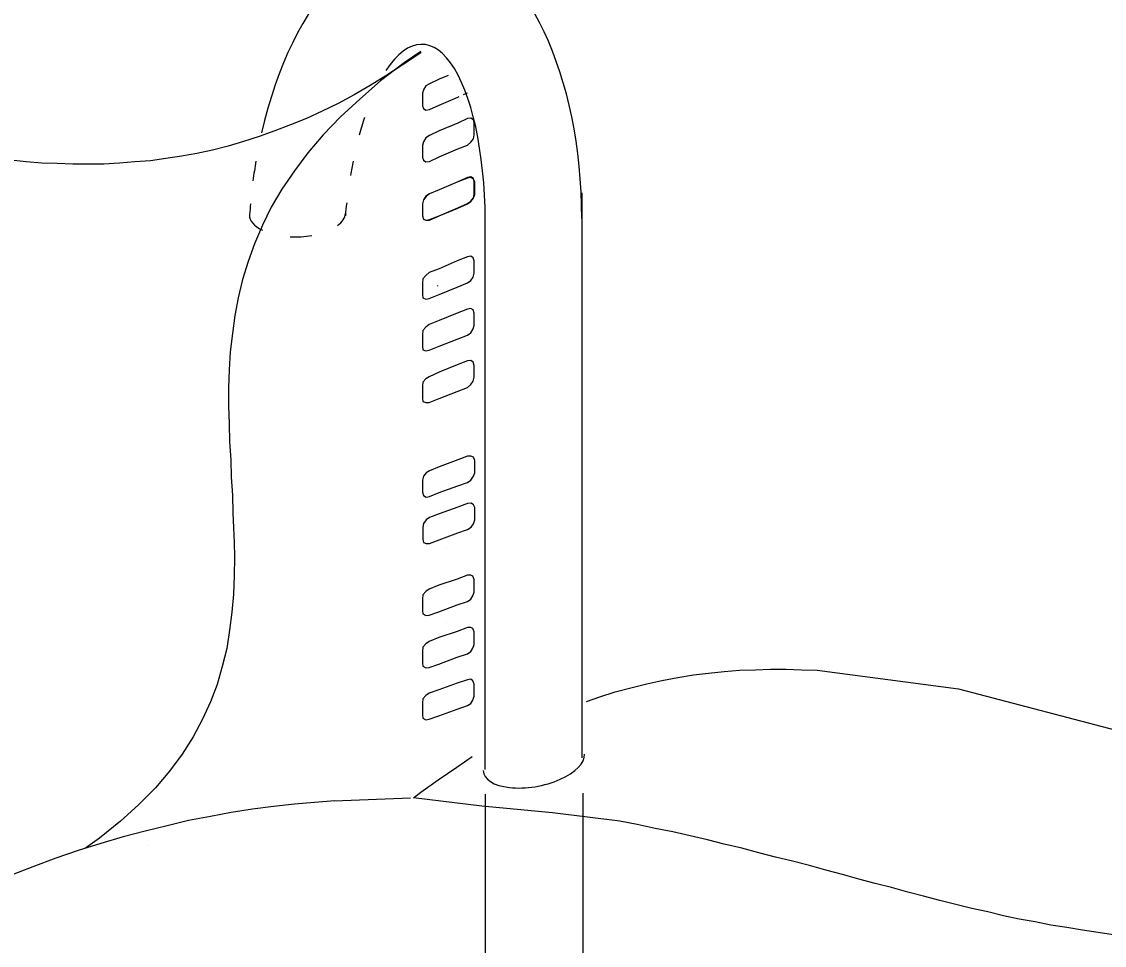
# Model space of a CAD drawing. Extents: x 638850 to 644908, y 297188 to 298900.
# Drawn here: x 639084.15 to 639113.86, y 297601.99 to 297627.33 of the extents above; entities that cross this region are included whole.
import ezdxf

# ---------------------------------------------------------------- set-up
doc = ezdxf.new("R2010")
doc.units = 0
for name, color, linetype in [('1', 7, 'Continuous'), ('16', 7, 'Continuous'), ('18', 7, 'Continuous'), ('2', 7, 'Continuous'), ('8', 7, 'Continuous')]:
    doc.layers.add(name, color=color, linetype=linetype)

msp = doc.modelspace()

# ---------------------------------------------------------------- linework, layer by layer
at = {"layer": '1'}
msp.add_line((639109.852, 297609.025), (639116.381, 297607.319), dxfattribs=at)
for centre, major_axis, ratio, start_param, end_param in [((639094.943, 297621.482), (0.353, 8.26), 0.552034, 4.790424, 7.532307), ((639094.918, 297621.171), (0.235, 5.536), 0.350045, 4.791345, 6.813845), ((639094.918, 297621.171), (0.235, 5.536), 0.350045, 0.893326, 1.002576), ((639094.943, 297621.482), (0.353, 8.26), 0.552034, 1.347161, 1.413712), ((639094.918, 297621.171), (0.235, 5.536), 0.350045, 1.150688, 1.227252), ((639094.943, 297621.482), (0.353, 8.26), 0.552034, 1.490892, 1.526925), ((639094.918, 297621.171), (0.235, 5.536), 0.350045, 1.369436, 1.434736), ((639091.751, 297622.068), (1.354, 0.052), 0.469634, 3.118989, 3.868553), ((639091.678, 297622.048), (1.354, 0.052), 0.469634, 5.689482, 6.234873), ((639091.718, 297622.061), (1.354, 0.052), 0.469634, 4.541218, 4.988213), ((639098.2, 297607.007), (1.384, 0.269), 0.469634, 3.073341, 6.21927)]:
    msp.add_ellipse(centre, major_axis=major_axis, ratio=ratio, start_param=start_param, end_param=end_param, dxfattribs=at)
at = {"layer": '16'}
msp.add_line((639095.563, 297620.069), (639095.563, 297620.09), dxfattribs=at)
for points in [[(639095.855, 297625.857), (639095.605, 297625.751), (639095.343, 297625.627), (639095.343, 297625.627), (639095.235, 297625.565), (639095.173, 297625.457), (639095.143, 297625.365), (639095.143, 297625.365), (639095.143, 297625.273), (639095.143, 297625.117), (639095.143, 297625.025), (639095.143, 297625.025), (639095.173, 297624.947), (639095.235, 297624.901), (639095.343, 297624.917), (639095.343, 297624.917), (639095.605, 297625.041), (639096.115, 297625.257), (639096.157, 297625.277)], [(639096.275, 297625.333), (639096.377, 297625.381)], [(639096.377, 297623.945), (639096.472, 297624.021), (639096.547, 297624.115), (639096.563, 297624.223), (639096.563, 297624.223), (639096.563, 297624.299), (639096.563, 297624.469), (639096.563, 297624.561), (639096.563, 297624.561), (639096.547, 297624.639), (639096.472, 297624.685), (639096.377, 297624.669), (639096.377, 297624.669), (639096.115, 297624.547), (639095.605, 297624.331), (639095.343, 297624.207), (639095.343, 297624.207), (639095.235, 297624.145), (639095.173, 297624.037), (639095.143, 297623.929), (639095.143, 297623.929), (639095.143, 297623.85), (639095.143, 297623.697), (639095.143, 297623.605), (639095.143, 297623.605), (639095.173, 297623.526), (639095.235, 297623.481), (639095.343, 297623.497), (639095.343, 297623.497), (639095.605, 297623.621), (639096.115, 297623.837), (639096.377, 297623.945), (639096.377, 297623.945), (639096.377, 297623.945)], [(639096.377, 297622.344), (639096.472, 297622.406), (639096.547, 297622.5), (639096.563, 297622.608), (639096.563, 297622.608), (639096.563, 297622.7), (639096.563, 297622.854), (639096.563, 297622.946), (639096.563, 297622.946), (639096.547, 297623.024), (639096.472, 297623.07), (639096.377, 297623.056), (639096.377, 297623.056), (639096.115, 297622.932), (639095.605, 297622.716), (639095.343, 297622.608), (639095.343, 297622.608), (639095.235, 297622.546), (639095.173, 297622.438), (639095.143, 297622.33), (639095.143, 297622.33), (639095.143, 297622.252), (639095.143, 297622.082), (639095.143, 297622.006), (639095.143, 297622.006), (639095.173, 297621.912), (639095.235, 297621.882), (639095.343, 297621.898), (639095.343, 297621.898), (639095.605, 297622.006), (639096.115, 297622.222), (639096.377, 297622.344), (639096.377, 297622.344), (639096.377, 297622.344)], [(639096.377, 297622.33), (639096.472, 297622.392), (639096.547, 297622.487), (639096.58, 297622.595), (639096.58, 297622.595), (639096.58, 297622.686), (639096.58, 297622.84), (639096.58, 297622.932), (639096.58, 297622.932), (639096.547, 297623.01), (639096.472, 297623.056), (639096.377, 297623.04), (639096.377, 297623.04), (639096.115, 297622.932), (639095.605, 297622.716), (639095.343, 297622.608), (639095.343, 297622.608), (639095.251, 297622.533), (639095.173, 297622.438), (639095.143, 297622.33), (639095.143, 297622.33), (639095.143, 297622.254), (639095.143, 297622.084), (639095.143, 297622.006), (639095.143, 297622.006), (639095.173, 297621.914), (639095.251, 297621.882), (639095.343, 297621.882), (639095.343, 297621.882), (639095.605, 297622.006), (639096.115, 297622.209), (639096.377, 297622.33), (639096.377, 297622.33), (639096.377, 297622.33)], [(639096.38, 297620.167), (639096.472, 297620.229), (639096.534, 297620.324), (639096.566, 297620.432), (639096.566, 297620.432), (639096.566, 297620.524), (639096.566, 297620.678), (639096.566, 297620.769), (639096.566, 297620.769), (639096.534, 297620.848), (639096.472, 297620.894), (639096.38, 297620.877), (639096.38, 297620.877), (639096.102, 297620.769), (639095.608, 297620.553), (639095.33, 297620.445), (639095.33, 297620.445), (639095.238, 297620.37), (639095.159, 297620.275), (639095.146, 297620.167), (639095.146, 297620.167), (639095.146, 297620.092), (639095.146, 297619.922), (639095.146, 297619.843), (639095.146, 297619.843), (639095.159, 297619.752), (639095.238, 297619.719), (639095.33, 297619.735), (639095.33, 297619.735), (639095.608, 297619.843), (639096.102, 297620.046), (639096.38, 297620.167), (639096.38, 297620.167), (639096.38, 297620.167)], [(639096.38, 297618.731), (639096.472, 297618.793), (639096.534, 297618.901), (639096.566, 297618.996), (639096.566, 297618.996), (639096.566, 297619.087), (639096.566, 297619.257), (639096.566, 297619.336), (639096.566, 297619.336), (639096.534, 297619.428), (639096.472, 297619.457), (639096.38, 297619.444), (639096.38, 297619.444), (639096.102, 297619.336), (639095.608, 297619.133), (639095.33, 297619.025), (639095.33, 297619.025), (639095.238, 297618.95), (639095.159, 297618.855), (639095.146, 297618.747), (639095.146, 297618.747), (639095.146, 297618.672), (639095.146, 297618.501), (639095.146, 297618.423), (639095.146, 297618.423), (639095.159, 297618.331), (639095.238, 297618.299), (639095.33, 297618.315), (639095.33, 297618.315), (639095.608, 297618.423), (639096.102, 297618.623), (639096.38, 297618.731), (639096.38, 297618.731), (639096.38, 297618.731)], [(639096.38, 297617.295), (639096.472, 297617.373), (639096.534, 297617.465), (639096.566, 297617.573), (639096.566, 297617.573), (639096.566, 297617.651), (639096.566, 297617.821), (639096.566, 297617.899), (639096.566, 297617.899), (639096.534, 297617.991), (639096.472, 297618.037), (639096.38, 297618.021), (639096.38, 297618.021), (639096.102, 297617.913), (639095.608, 297617.713), (639095.33, 297617.589), (639095.33, 297617.589), (639095.238, 297617.527), (639095.159, 297617.435), (639095.146, 297617.327), (639095.146, 297617.327), (639095.146, 297617.249), (639095.146, 297617.079), (639095.146, 297617.003), (639095.146, 297617.003), (639095.159, 297616.908), (639095.238, 297616.879), (639095.33, 297616.879), (639095.33, 297616.879), (639095.608, 297616.987), (639096.102, 297617.187), (639096.38, 297617.295), (639096.38, 297617.295), (639096.38, 297617.295)], [(639096.377, 297614.686), (639096.472, 297614.748), (639096.547, 297614.856), (639096.58, 297614.948), (639096.58, 297614.948), (639096.58, 297615.043), (639096.58, 297615.197), (639096.58, 297615.288), (639096.58, 297615.288), (639096.547, 297615.38), (639096.472, 297615.413), (639096.377, 297615.413), (639096.377, 297615.413), (639096.115, 297615.305), (639095.605, 297615.118), (639095.343, 297615.01), (639095.343, 297615.01), (639095.251, 297614.948), (639095.173, 297614.856), (639095.143, 297614.748), (639095.143, 297614.748), (639095.143, 297614.657), (639095.143, 297614.5), (639095.143, 297614.424), (639095.143, 297614.424), (639095.173, 297614.33), (639095.251, 297614.284), (639095.343, 297614.3), (639095.343, 297614.3), (639095.605, 297614.408), (639096.115, 297614.595), (639096.377, 297614.686), (639096.377, 297614.686), (639096.377, 297614.686)], [(639096.377, 297613.395), (639096.485, 297613.457), (639096.547, 297613.552), (639096.58, 297613.66), (639096.58, 297613.66), (639096.58, 297613.752), (639096.58, 297613.906), (639096.58, 297613.997), (639096.58, 297613.997), (639096.547, 297614.076), (639096.485, 297614.122), (639096.377, 297614.108), (639096.377, 297614.108), (639096.115, 297614.014), (639095.605, 297613.83), (639095.343, 297613.722), (639095.343, 297613.722), (639095.251, 297613.66), (639095.173, 297613.565), (639095.159, 297613.457), (639095.159, 297613.457), (639095.159, 297613.382), (639095.159, 297613.212), (639095.159, 297613.133), (639095.159, 297613.133), (639095.173, 297613.042), (639095.251, 297613.009), (639095.343, 297613.009), (639095.343, 297613.009), (639095.605, 297613.117), (639096.115, 297613.303), (639096.377, 297613.395), (639096.377, 297613.395), (639096.377, 297613.395)], [(639096.377, 297611.42), (639096.472, 297611.482), (639096.531, 297611.574), (639096.563, 297611.682), (639096.563, 297611.682), (639096.563, 297611.777), (639096.563, 297611.931), (639096.563, 297612.022), (639096.563, 297612.022), (639096.531, 297612.117), (639096.472, 297612.147), (639096.377, 297612.147), (639096.377, 297612.147), (639096.099, 297612.039), (639095.591, 297611.869), (639095.327, 297611.761), (639095.327, 297611.761), (639095.235, 297611.698), (639095.157, 297611.607), (639095.143, 297611.499), (639095.143, 297611.499), (639095.143, 297611.42), (639095.143, 297611.25), (639095.143, 297611.175), (639095.143, 297611.175), (639095.157, 297611.08), (639095.235, 297611.034), (639095.327, 297611.05), (639095.327, 297611.05), (639095.591, 297611.142), (639096.099, 297611.329), (639096.377, 297611.42), (639096.377, 297611.42), (639096.377, 297611.42)], [(639096.377, 297609.984), (639096.472, 297610.046), (639096.531, 297610.138), (639096.563, 297610.246), (639096.563, 297610.246), (639096.563, 297610.34), (639096.563, 297610.494), (639096.563, 297610.586), (639096.563, 297610.586), (639096.531, 297610.681), (639096.472, 297610.71), (639096.377, 297610.71), (639096.377, 297610.71), (639096.099, 297610.602), (639095.591, 297610.432), (639095.327, 297610.324), (639095.327, 297610.324), (639095.235, 297610.262), (639095.157, 297610.17), (639095.143, 297610.062), (639095.143, 297610.062), (639095.143, 297609.984), (639095.143, 297609.814), (639095.143, 297609.738), (639095.143, 297609.738), (639095.157, 297609.644), (639095.235, 297609.598), (639095.327, 297609.614), (639095.327, 297609.614), (639095.591, 297609.706), (639096.099, 297609.892), (639096.377, 297609.984), (639096.377, 297609.984), (639096.377, 297609.984)], [(639096.377, 297608.564), (639096.472, 297608.626), (639096.531, 297608.718), (639096.563, 297608.826), (639096.563, 297608.826), (639096.563, 297608.904), (639096.563, 297609.074), (639096.563, 297609.15), (639096.563, 297609.15), (639096.531, 297609.244), (639096.472, 297609.29), (639096.377, 297609.274), (639096.377, 297609.274), (639096.099, 297609.182), (639095.591, 297608.996), (639095.327, 297608.904), (639095.327, 297608.904), (639095.235, 297608.842), (639095.157, 297608.75), (639095.143, 297608.642), (639095.143, 297608.642), (639095.143, 297608.564), (639095.143, 297608.394), (639095.143, 297608.315), (639095.143, 297608.315), (639095.157, 297608.224), (639095.235, 297608.178), (639095.327, 297608.194), (639095.327, 297608.194), (639095.591, 297608.286), (639096.099, 297608.472), (639096.377, 297608.564), (639096.377, 297608.564), (639096.377, 297608.564)]]:
    msp.add_lwpolyline(points, dxfattribs=at)
at = {"layer": '18'}
for p, q in [((639095.812, 297612.885), (639095.812, 297612.885)), ((639095.812, 297610.839), (639095.812, 297610.839)), ((639096.866, 297606.133), (639096.866, 297578.234)), ((639099.543, 297606.16), (639099.543, 297578.602))]:
    msp.add_line(p, q, dxfattribs=at)
at = {"layer": '2'}
for p, q in [((639091.632, 297605.858), (639091.06, 297605.795)), ((639092.185, 297605.903), (639091.632, 297605.858)), ((639092.741, 297605.953), (639092.185, 297605.903)), ((639094.817, 297606.023), (639092.726, 297605.946)), ((639096.779, 297605.811), (639094.895, 297606.032)), ((639089.332, 297605.521), (639088.727, 297605.411)), ((639089.901, 297605.629), (639089.332, 297605.521)), ((639090.486, 297605.721), (639089.901, 297605.629)), ((639091.06, 297605.795), (639090.486, 297605.721)), ((639098.715, 297605.625), (639096.779, 297605.811)), ((639100.557, 297605.397), (639098.715, 297605.625)), ((639088.137, 297605.271), (639087.539, 297605.118)), ((639088.727, 297605.411), (639088.137, 297605.271)), ((639101.037, 297605.305), (639100.557, 297605.397)), ((639101.529, 297605.197), (639101.037, 297605.305)), ((639086.936, 297604.961), (639086.317, 297604.778)), ((639087.539, 297605.118), (639086.936, 297604.961)), ((639102.011, 297605.102), (639101.529, 297605.197)), ((639102.488, 297604.994), (639102.011, 297605.102)), ((639102.967, 297604.886), (639102.488, 297604.994)), ((639086.317, 297604.778), (639085.701, 297604.592)), ((639087.625, 297604.732), (639087.625, 297604.732)), ((639103.428, 297604.765), (639102.967, 297604.886)), ((639103.908, 297604.655), (639103.428, 297604.765)), ((639104.371, 297604.529), (639103.908, 297604.655)), ((639085.082, 297604.376), (639084.45, 297604.144)), ((639085.701, 297604.592), (639085.082, 297604.376)), ((639104.835, 297604.407), (639104.371, 297604.529)), ((639105.296, 297604.299), (639104.835, 297604.407)), ((639084.45, 297604.144), (639083.815, 297603.899)), ((639105.762, 297604.175), (639105.296, 297604.299)), ((639106.209, 297604.052), (639105.762, 297604.175)), ((639106.671, 297603.93), (639106.209, 297604.052)), ((639107.118, 297603.806), (639106.671, 297603.93)), ((639107.566, 297603.683), (639107.118, 297603.806)), ((639108.016, 297603.575), (639107.566, 297603.683)), ((639108.464, 297603.449), (639108.016, 297603.575)), ((639108.896, 297603.341), (639108.464, 297603.449)), ((639109.344, 297603.217), (639108.896, 297603.341)), ((639109.776, 297603.109), (639109.344, 297603.217)), ((639110.223, 297603.001), (639109.776, 297603.109)), ((639110.655, 297602.909), (639110.223, 297603.001)), ((639111.09, 297602.801), (639110.655, 297602.909)), ((639111.522, 297602.706), (639111.09, 297602.801)), ((639111.954, 297602.632), (639111.522, 297602.706)), ((639112.386, 297602.54), (639111.954, 297602.632))]:
    msp.add_line(p, q, dxfattribs=at)
for points in [[(639095.108, 297626.486), (639095.097, 297626.477), (639094.588, 297626.138), (639094.588, 297626.138), (639094.14, 297625.845), (639093.708, 297625.582), (639093.276, 297625.319), (639092.829, 297625.087), (639092.392, 297624.871), (639091.96, 297624.671), (639091.528, 297624.502), (639091.096, 297624.331), (639090.664, 297624.178), (639090.232, 297624.041), (639089.814, 297623.915), (639089.382, 297623.804), (639088.95, 297623.712), (639088.536, 297623.638), (639088.104, 297623.575), (639087.685, 297623.514), (639087.253, 297623.48), (639086.837, 297623.451), (639086.405, 297623.42), (639085.986, 297623.42), (639085.554, 297623.42), (639085.122, 297623.435), (639084.704, 297623.451), (639084.272, 297623.48), (639083.853, 297623.53)], [(639095.098, 297626.513), (639094.642, 297626.196), (639093.992, 297625.703), (639093.423, 297625.208), (639092.898, 297624.718), (639092.417, 297624.223), (639092.001, 297623.73), (639091.632, 297623.235), (639091.29, 297622.738), (639090.997, 297622.245), (639090.752, 297621.75), (639090.534, 297621.239), (639090.363, 297620.747), (639090.212, 297620.252), (639090.088, 297619.757), (639089.994, 297619.266), (639089.931, 297618.771), (639089.868, 297618.276), (639089.838, 297617.781)], [(639089.838, 297617.78), (639089.822, 297617.286), (639089.822, 297616.792), (639089.838, 297616.298), (639089.854, 297615.804), (639089.884, 297615.31), (639089.9, 297614.832), (639089.93, 297614.338), (639089.946, 297613.857), (639089.946, 297613.857), (639089.962, 297613.439), (639089.976, 297613.036), (639089.992, 297612.637), (639089.992, 297612.637), (639089.976, 297612.129), (639089.962, 297611.619), (639089.916, 297611.125), (639089.854, 297610.631), (639089.776, 297610.136), (639089.652, 297609.642), (639089.514, 297609.148), (639089.328, 297608.668), (639089.112, 297608.19), (639088.85, 297607.712), (639088.556, 297607.234), (639088.202, 297606.77), (639087.816, 297606.305), (639087.351, 297605.843), (639086.857, 297605.395), (639086.285, 297604.931), (639085.902, 297604.653)], [(639099.65, 297608.679), (639100.015, 297608.808), (639100.434, 297608.947), (639100.866, 297609.055), (639101.298, 297609.166), (639101.714, 297609.258), (639102.148, 297609.334), (639102.58, 297609.411), (639102.996, 297609.456), (639103.428, 297609.503), (639103.847, 297609.535), (639104.279, 297609.548), (639104.697, 297609.564), (639105.129, 297609.564), (639105.546, 297609.548), (639105.98, 297609.535), (639109.852, 297609.025)], [(639094.895, 297606.032), (639095.097, 297606.187), (639095.576, 297606.527), (639096.087, 297606.88), (639096.087, 297606.88), (639096.513, 297607.17)], [(639114.1, 297602.274), (639113.686, 297602.337), (639113.254, 297602.4), (639112.822, 297602.477), (639112.386, 297602.54)]]:
    msp.add_lwpolyline(points, dxfattribs=at)
at = {"layer": '8'}
for p, q in [((639099.525, 297607.131), (639099.525, 297622.633)), ((639096.866, 297606.813), (639096.866, 297621.93))]:
    msp.add_line(p, q, dxfattribs=at)

doc.saveas('drawing.dxf')
